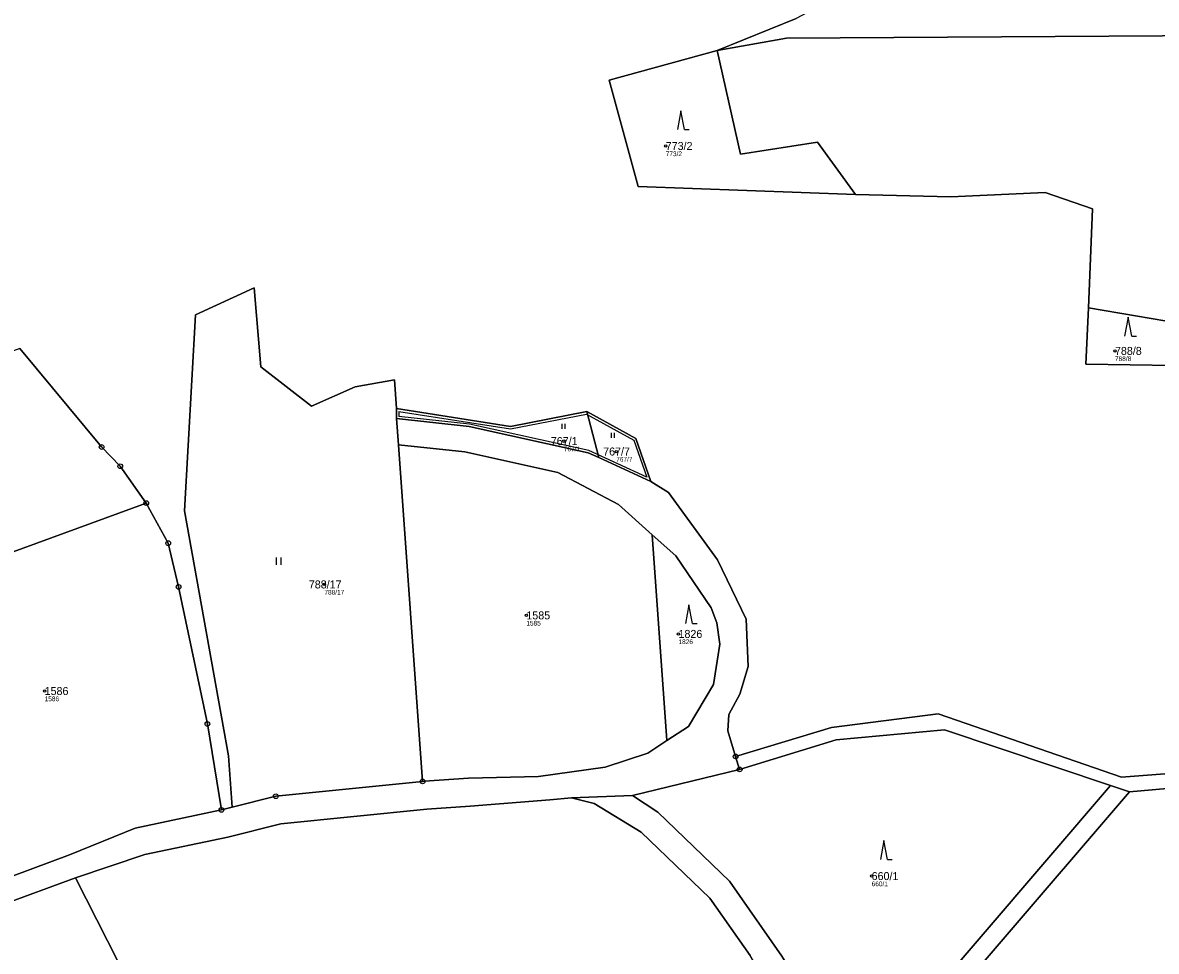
# Model space of a CAD drawing. Extents: x -770088 to -765625, y -1057899 to -1053934.
# Drawn here: x -769220.6 to -768979.8, y -1055348.1 to -1055150.8 of the extents above; entities that cross this region are included whole.
import ezdxf

# ---------------------------------------------------------------- set-up
doc = ezdxf.new("R2010")
doc.units = 0
for name, color, linetype in [('Definiční body', 7, 'Continuous'), ('Hranice parcel', 7, 'Continuous'), ('Parcelní čísla', 7, 'Continuous'), ('Polygon parcely', 7, 'Continuous'), ('Vnitřní kresba', 7, 'Continuous'), ('Značky bodu BP', 7, 'Continuous'), ('Značky kultur', 7, 'Continuous')]:
    doc.layers.add(name, color=color, linetype=linetype)

msp = doc.modelspace()

# ---------------------------------------------------------------- linework, layer by layer
at = {"layer": 'Definiční body'}
for centre in [(-769084, -1055177), (-768988.59, -1055220.54), (-769105.64, -1055239.71), (-769094.52, -1055241.91), (-769156.49, -1055270.15), (-769113.6, -1055276.72), (-769081.29, -1055280.66), (-769215.91, -1055292.79), (-769040.27, -1055332.1)]:
    msp.add_circle(centre, 0.25, dxfattribs=at)
at = {"layer": 'Hranice parcel'}
for p, q in [((-769141.16, -1055232.8), (-769141.16, -1055234.89)), ((-769098.24, -1055243.21), (-769100.76, -1055233.43)), ((-769141.16, -1055234.89), (-769140.76, -1055240.47)), ((-769140.76, -1055240.47), (-769135.63, -1055312)), ((-769087.15, -1055248.29), (-769098.24, -1055243.21)), ((-769330.04, -1055302.52), (-769194.32, -1055252.86)), ((-769083.74, -1055303.33), (-769086.88, -1055259.58)), ((-769068.3, -1055309.46), (-769069.16, -1055306.67)), ((-769091.08, -1055314.98), (-769068.3, -1055309.46)), ((-769044.45, -1055377.05), (-768989.57, -1055312.88)), ((-768985.51, -1055314.24), (-768989.57, -1055312.88)), ((-769104.03, -1055315.51), (-769091.08, -1055314.98)), ((-769042.58, -1055380.78), (-768985.51, -1055314.24)), ((-769176.05, -1055317.48), (-769178.35, -1055318.06)), ((-769175.35, -1055399.36), (-769209.36, -1055332.47))]:
    msp.add_line(p, q, dxfattribs=at)
for points in [[(-769129.26, -1055088.74), (-769128.67, -1055092.17), (-769114.29, -1055093.42), (-769115.37, -1055102.46), (-769103.83, -1055104.3), (-769093.13, -1055101.46), (-769084.09, -1055101.38), (-769077.4, -1055109.58), (-769062.85, -1055112.84), (-769052.57, -1055118.7), (-769038.93, -1055129.75), (-769023.29, -1055131.42), (-769040.44, -1055133.51), (-769041.26, -1055141.86), (-769056.3, -1055149.94), (-769073.11, -1055156.73)], [(-768887.24, -1055153.05), (-769058.34, -1055154.09), (-769073.11, -1055156.73)], [(-769073.11, -1055156.73), (-769096.04, -1055163.01), (-769089.87, -1055185.58), (-769043.72, -1055187.28)], [(-769073.11, -1055156.73), (-769068.15, -1055178.72), (-769051.78, -1055176.17), (-769043.72, -1055187.28)], [(-769043.72, -1055187.28), (-769023.48, -1055187.77), (-769003.38, -1055186.91), (-768993.35, -1055190.34), (-768994.24, -1055211.38)], [(-769176.05, -1055317.48), (-769176.86, -1055306.57), (-769186.21, -1055254.54), (-769183.9, -1055212.9), (-769171.44, -1055207.11), (-769170.02, -1055223.95), (-769159.23, -1055232.31), (-769149.98, -1055228.2), (-769141.63, -1055226.65), (-769141.16, -1055232.8)], [(-768975.95, -1055223.65), (-768994.75, -1055223.33), (-768994.24, -1055211.38)], [(-768994.24, -1055211.38), (-768977.58, -1055214.25), (-768976.61, -1055219.83)], [(-769194.32, -1055252.86), (-769199.84, -1055245.05), (-769203.8, -1055240.95), (-769221.15, -1055220.05)], [(-769100.76, -1055233.43), (-769116.98, -1055236.59), (-769141.16, -1055232.8)], [(-769100.76, -1055233.43), (-769090.38, -1055239.12), (-769087.15, -1055248.29)], [(-769098.24, -1055243.21), (-769100.49, -1055242.18), (-769125.75, -1055236.57), (-769141.16, -1055234.89)], [(-769086.88, -1055259.58), (-769094.04, -1055253.16), (-769106.95, -1055246.38), (-769126.65, -1055242.01), (-769140.76, -1055240.47)], [(-769069.16, -1055306.67), (-769070.83, -1055301.27), (-769070.57, -1055297.8), (-769068.26, -1055293.44), (-769066.46, -1055287.56), (-769066.92, -1055277.54), (-769073.02, -1055264.93), (-769083.41, -1055250.65), (-769087.15, -1055248.29)], [(-769178.35, -1055318.06), (-769181.35, -1055299.78), (-769187.46, -1055270.68), (-769189.67, -1055261.38), (-769194.32, -1055252.86)], [(-769086.88, -1055259.58), (-769081.85, -1055264.08), (-769074.35, -1055275.12), (-769073.13, -1055278.31), (-769072.49, -1055282.82), (-769073.84, -1055291.4), (-769079.17, -1055300.34), (-769083.74, -1055303.33)], [(-769069.16, -1055306.67), (-769048.76, -1055300.56), (-769026.16, -1055297.63), (-768987.21, -1055311.06), (-768957.78, -1055308.86), (-768902.79, -1055307.46)], [(-768989.57, -1055312.88), (-769024.82, -1055301.05), (-769047.78, -1055303.13), (-769068.3, -1055309.46)], [(-769135.63, -1055312), (-769135.24, -1055311.96), (-769125.92, -1055311.32), (-769111.01, -1055310.95), (-769096.88, -1055309), (-769087.77, -1055305.96), (-769083.74, -1055303.33)], [(-768985.51, -1055314.24), (-768954.25, -1055311.43), (-768902.84, -1055310.94), (-768864.62, -1055315.21), (-768831.03, -1055322.67), (-768814.83, -1055325.24)], [(-769135.63, -1055312), (-769166.81, -1055315.14), (-769176.05, -1055317.48)], [(-769209.36, -1055332.47), (-769194.63, -1055327.54), (-769177.01, -1055323.86), (-769165.78, -1055321.01), (-769134.74, -1055317.89), (-769125.51, -1055317.25), (-769108.62, -1055315.89), (-769104.03, -1055315.51)], [(-769056.8, -1055379.53), (-769057.86, -1055373.25), (-769060.32, -1055358.76), (-769066.04, -1055348.98), (-769074.65, -1055336.79), (-769089.22, -1055322.77), (-769099.22, -1055316.66), (-769104.03, -1055315.51)], [(-769044.45, -1055377.05), (-769055.06, -1055355.92), (-769059.31, -1055349.15), (-769070.49, -1055333.15), (-769085.7, -1055318.52), (-769091.08, -1055314.98)], [(-769255.51, -1055344.06), (-769226.83, -1055333.6), (-769210.6, -1055327.59), (-769196.71, -1055321.9), (-769178.35, -1055318.06)], [(-769312.07, -1055373.73), (-769309.25, -1055372.65), (-769304.26, -1055370.47), (-769280.4, -1055359.43), (-769275.91, -1055357.46), (-769271.34, -1055355.68), (-769257.42, -1055350.08), (-769225.11, -1055338.3), (-769209.36, -1055332.47)]]:
    msp.add_lwpolyline(points, dxfattribs=at)
at = {"layer": 'Polygon parcely'}
for points in [[(-769056.3, -1055149.94), (-769073.11, -1055156.73), (-769058.34, -1055154.09), (-768887.24, -1055153.05), (-768872.94, -1055153.43), (-768867.56, -1055151.38), (-768862.92, -1055130.39)], [(-768975.95, -1055223.65), (-768994.75, -1055223.33), (-768994.24, -1055211.38), (-768993.35, -1055190.34), (-769003.38, -1055186.91), (-769023.48, -1055187.77), (-769043.72, -1055187.28), (-769089.87, -1055185.58), (-769096.04, -1055163.01), (-769073.11, -1055156.73), (-769056.3, -1055149.94)], [(-769221.15, -1055220.05), (-769203.8, -1055240.95), (-769199.84, -1055245.05), (-769194.32, -1055252.86), (-769189.67, -1055261.38), (-769187.46, -1055270.68), (-769181.35, -1055299.78), (-769178.35, -1055318.06), (-769176.05, -1055317.48), (-769176.86, -1055306.57), (-769186.21, -1055254.54), (-769183.9, -1055212.9), (-769171.44, -1055207.11), (-769170.02, -1055223.95), (-769159.23, -1055232.31), (-769149.98, -1055228.2), (-769141.63, -1055226.65), (-769141.16, -1055232.8), (-769116.98, -1055236.59), (-769100.76, -1055233.43), (-769090.38, -1055239.12), (-769087.15, -1055248.29), (-769083.41, -1055250.65), (-769073.02, -1055264.93), (-769066.92, -1055277.54), (-769066.46, -1055287.56), (-769068.26, -1055293.44)], [(-769225.11, -1055338.3), (-769209.36, -1055332.47), (-769194.63, -1055327.54), (-769177.01, -1055323.86), (-769165.78, -1055321.01), (-769134.74, -1055317.89), (-769125.51, -1055317.25), (-769108.62, -1055315.89), (-769104.03, -1055315.51), (-769091.08, -1055314.98), (-769068.3, -1055309.46), (-769069.16, -1055306.67), (-769070.83, -1055301.27), (-769070.57, -1055297.8), (-769068.26, -1055293.44), (-769066.46, -1055287.56), (-769066.92, -1055277.54), (-769073.02, -1055264.93), (-769083.41, -1055250.65), (-769087.15, -1055248.29), (-769098.24, -1055243.21), (-769100.49, -1055242.18), (-769125.75, -1055236.57), (-769141.16, -1055234.89), (-769140.76, -1055240.47), (-769126.65, -1055242.01), (-769106.95, -1055246.38), (-769094.04, -1055253.16), (-769086.88, -1055259.58), (-769081.85, -1055264.08), (-769074.35, -1055275.12), (-769073.13, -1055278.31), (-769072.49, -1055282.82), (-769073.84, -1055291.4), (-769079.17, -1055300.34), (-769083.74, -1055303.33), (-769087.77, -1055305.96), (-769096.88, -1055309), (-769111.01, -1055310.95), (-769125.92, -1055311.32), (-769135.24, -1055311.96), (-769135.63, -1055312), (-769166.81, -1055315.14), (-769176.05, -1055317.48), (-769178.35, -1055318.06), (-769196.71, -1055321.9), (-769210.6, -1055327.59), (-769226.83, -1055333.6)], [(-769068.26, -1055293.44), (-769070.57, -1055297.8), (-769070.83, -1055301.27), (-769069.16, -1055306.67), (-769048.76, -1055300.56), (-769026.16, -1055297.63), (-768987.21, -1055311.06), (-768957.78, -1055308.86)], [(-768770.8, -1055322.11), (-768820.8, -1055321.13), (-768861.8, -1055312.65), (-768902.79, -1055307.46), (-768957.78, -1055308.86), (-768987.21, -1055311.06), (-769026.16, -1055297.63), (-769048.76, -1055300.56), (-769069.16, -1055306.67), (-769068.3, -1055309.46), (-769047.78, -1055303.13), (-769024.82, -1055301.05), (-768989.57, -1055312.88), (-768985.51, -1055314.24), (-768954.25, -1055311.43), (-768902.84, -1055310.94), (-768864.62, -1055315.21), (-768831.03, -1055322.67), (-768814.83, -1055325.24), (-768771.41, -1055328.36)], [(-768954.25, -1055311.43), (-768985.51, -1055314.24), (-769042.58, -1055380.78), (-769031.63, -1055402.58), (-769028.64, -1055411.03), (-769027.43, -1055416.65), (-769027.79, -1055424.69), (-769030, -1055428.28), (-769047.61, -1055440.38), (-769052.29, -1055455.92), (-769033.35, -1055481.45), (-769011.06, -1055474.62), (-769012.68, -1055470.66), (-768995.39, -1055466.88), (-768990.35, -1055466.88), (-768990.35, -1055463.46), (-768974.5, -1055458.95)], [(-769059.31, -1055349.15), (-769070.49, -1055333.15), (-769085.7, -1055318.52), (-769091.08, -1055314.98), (-769104.03, -1055315.51), (-769099.22, -1055316.66), (-769089.22, -1055322.77), (-769074.65, -1055336.79), (-769066.04, -1055348.98)]]:
    msp.add_lwpolyline(points, dxfattribs=at)
for points in [[(-769068.15, -1055178.72), (-769051.78, -1055176.17), (-769043.72, -1055187.28), (-769023.48, -1055187.77), (-769003.38, -1055186.91), (-768993.35, -1055190.34), (-768994.24, -1055211.38), (-768977.58, -1055214.25), (-768976.61, -1055219.83), (-768896.19, -1055216.96), (-768853.66, -1055215.44), (-768848.18, -1055166.95), (-768865.7, -1055169.68), (-768883.9, -1055168.1), (-768883.15, -1055160.3), (-768887.24, -1055153.05), (-769058.34, -1055154.09), (-769073.11, -1055156.73)], [(-769089.87, -1055185.58), (-769043.72, -1055187.28), (-769051.78, -1055176.17), (-769068.15, -1055178.72), (-769073.11, -1055156.73), (-769096.04, -1055163.01)], [(-769140.76, -1055240.47), (-769141.16, -1055234.89), (-769141.16, -1055232.8), (-769141.63, -1055226.65), (-769149.98, -1055228.2), (-769159.23, -1055232.31), (-769170.02, -1055223.95), (-769171.44, -1055207.11), (-769183.9, -1055212.9), (-769186.21, -1055254.54), (-769176.86, -1055306.57), (-769176.05, -1055317.48), (-769166.81, -1055315.14), (-769135.63, -1055312)], [(-768976.61, -1055219.83), (-768977.58, -1055214.25), (-768994.24, -1055211.38), (-768994.75, -1055223.33), (-768975.95, -1055223.65)], [(-769203.8, -1055240.95), (-769221.15, -1055220.05), (-769248.93, -1055230.15), (-769255.68, -1055232.75), (-769273.31, -1055239.81), (-769298.33, -1055250.26), (-769320.19, -1055259.48), (-769328.59, -1055269.94), (-769330.04, -1055302.52), (-769194.32, -1055252.86), (-769199.84, -1055245.05)], [(-769141.16, -1055232.8), (-769141.16, -1055234.89), (-769125.75, -1055236.57), (-769100.49, -1055242.18), (-769098.24, -1055243.21), (-769100.76, -1055233.43), (-769116.98, -1055236.59)], [(-769098.24, -1055243.21), (-769087.15, -1055248.29), (-769090.38, -1055239.12), (-769100.76, -1055233.43)], [(-769125.92, -1055311.32), (-769111.01, -1055310.95), (-769096.88, -1055309), (-769087.77, -1055305.96), (-769083.74, -1055303.33), (-769086.88, -1055259.58), (-769094.04, -1055253.16), (-769106.95, -1055246.38), (-769126.65, -1055242.01), (-769140.76, -1055240.47), (-769135.63, -1055312), (-769135.24, -1055311.96)], [(-769194.32, -1055252.86), (-769330.04, -1055302.52), (-769388.9, -1055318.4), (-769374.06, -1055347.02), (-769270.23, -1055305.26), (-769255.51, -1055344.06), (-769226.83, -1055333.6), (-769210.6, -1055327.59), (-769196.71, -1055321.9), (-769178.35, -1055318.06), (-769181.35, -1055299.78), (-769187.46, -1055270.68), (-769189.67, -1055261.38)], [(-769086.88, -1055259.58), (-769083.74, -1055303.33), (-769079.17, -1055300.34), (-769073.84, -1055291.4), (-769072.49, -1055282.82), (-769073.13, -1055278.31), (-769074.35, -1055275.12), (-769081.85, -1055264.08)], [(-769047.78, -1055303.13), (-769068.3, -1055309.46), (-769091.08, -1055314.98), (-769085.7, -1055318.52), (-769070.49, -1055333.15), (-769059.31, -1055349.15), (-769055.06, -1055355.92), (-769044.45, -1055377.05), (-768989.57, -1055312.88), (-769024.82, -1055301.05)], [(-768989.57, -1055312.88), (-769044.45, -1055377.05), (-769042.58, -1055380.78), (-768985.51, -1055314.24)], [(-769089.22, -1055322.77), (-769099.22, -1055316.66), (-769104.03, -1055315.51), (-769108.62, -1055315.89), (-769125.51, -1055317.25), (-769134.74, -1055317.89), (-769165.78, -1055321.01), (-769177.01, -1055323.86), (-769194.63, -1055327.54), (-769209.36, -1055332.47), (-769175.35, -1055399.36), (-769056.8, -1055379.53), (-769057.86, -1055373.25), (-769060.32, -1055358.76), (-769066.04, -1055348.98), (-769074.65, -1055336.79)], [(-769072.42, -1055524.1), (-769076.62, -1055498.28), (-769090.6, -1055481.36), (-769114.56, -1055454.49), (-769134.24, -1055439.81), (-769164.01, -1055421.67), (-769175.35, -1055399.36), (-769209.36, -1055332.47), (-769225.11, -1055338.3), (-769257.42, -1055350.08), (-769271.34, -1055355.68), (-769275.91, -1055357.46), (-769280.4, -1055359.43), (-769304.26, -1055370.47), (-769309.25, -1055372.65), (-769312.07, -1055373.73), (-769199.99, -1055513.91), (-769087.9, -1055654.13), (-769082.93, -1055644.6), (-769069.24, -1055607.49), (-769066.99, -1055577.98), (-769071.13, -1055559.24), (-769072.43, -1055533.3)]]:
    msp.add_lwpolyline(points, close=True, dxfattribs=at)
at = {"layer": 'Vnitřní kresba'}
for p, q in [((-769140.66, -1055233.38), (-769140.66, -1055234.44)), ((-769140.66, -1055233.38), (-769116.96, -1055237.1)), ((-769125.69, -1055236.07), (-769140.66, -1055234.44)), ((-769116.96, -1055237.1), (-769100.84, -1055233.96)), ((-769100.84, -1055233.96), (-769090.79, -1055239.47)), ((-769100.34, -1055241.7), (-769125.69, -1055236.07)), ((-769090.79, -1055239.47), (-769088.02, -1055247.34)), ((-769088.02, -1055247.34), (-769100.34, -1055241.7))]:
    msp.add_line(p, q, dxfattribs=at)
at = {"layer": 'Značky bodu BP'}
for centre, radius in [((-769203.8, -1055240.95), 0.5), ((-769203.8, -1055240.95), 0.0303), ((-769199.84, -1055245.05), 0.5), ((-769199.84, -1055245.05), 0.0303), ((-769194.32, -1055252.86), 0.5), ((-769194.32, -1055252.86), 0.0303), ((-769189.67, -1055261.38), 0.5), ((-769189.67, -1055261.38), 0.0303), ((-769187.46, -1055270.68), 0.5), ((-769187.46, -1055270.68), 0.0303), ((-769181.35, -1055299.78), 0.5), ((-769181.35, -1055299.78), 0.0303), ((-769069.16, -1055306.67), 0.5), ((-769069.16, -1055306.67), 0.0303), ((-769068.3, -1055309.46), 0.5), ((-769135.63, -1055312), 0.5), ((-769068.3, -1055309.46), 0.0303), ((-769135.63, -1055312), 0.0303), ((-769166.81, -1055315.14), 0.5), ((-769166.81, -1055315.14), 0.0303), ((-769178.35, -1055318.06), 0.5), ((-769178.35, -1055318.06), 0.0303)]:
    msp.add_circle(centre, radius, dxfattribs=at)
at = {"layer": 'Značky kultur'}
for p, q in [((-769080.76, -1055169.52), (-769081.51, -1055173.52)), ((-769080.01, -1055173.52), (-769080.76, -1055169.52)), ((-769080.01, -1055173.52), (-769079.01, -1055173.52)), ((-768985.78, -1055213.4), (-768986.53, -1055217.4)), ((-768985.03, -1055217.4), (-768985.78, -1055213.4)), ((-768985.03, -1055217.4), (-768984.03, -1055217.4)), ((-769106.03, -1055237.07), (-769106.03, -1055236.06)), ((-769105.36, -1055237.07), (-769105.36, -1055236.06)), ((-769095.52, -1055238.97), (-769095.52, -1055237.97)), ((-769094.85, -1055238.97), (-769094.85, -1055237.97)), ((-769166.69, -1055265.96), (-769166.69, -1055264.46)), ((-769165.69, -1055265.96), (-769165.69, -1055264.46)), ((-769079.08, -1055274.46), (-769079.83, -1055278.46)), ((-769078.33, -1055278.46), (-769079.08, -1055274.46)), ((-769078.33, -1055278.46), (-769077.33, -1055278.46)), ((-769037.66, -1055324.58), (-769038.41, -1055328.58)), ((-769036.91, -1055328.58), (-769037.66, -1055324.58)), ((-769036.91, -1055328.58), (-769035.91, -1055328.58))]:
    msp.add_line(p, q, dxfattribs=at)

# ---------------------------------------------------------------- texts
at = {"layer": 'Definiční body'}
for s, p in [('773/2', (-769084, -1055179.16)), ('788/8', (-768988.59, -1055222.7)), ('767/1', (-769105.64, -1055241.87)), ('767/7', (-769094.52, -1055244.07)), ('788/17', (-769156.49, -1055272.31)), ('1585', (-769113.6, -1055278.88)), ('1826', (-769081.29, -1055282.82)), ('1586', (-769215.91, -1055294.95)), ('660/1', (-769040.27, -1055334.26))]:
    msp.add_text(s, height=1, dxfattribs=at).set_placement(p)
at = {"layer": 'Parcelní čísla'}
for s, p in [('773/2', (-769084, -1055177.85)), ('788/8', (-768988.59, -1055221.39)), ('767/1', (-769108.41, -1055240.56)), ('767/7', (-769097.29, -1055242.76)), ('788/17', (-769159.8, -1055271)), ('1585', (-769113.6, -1055277.57)), ('1826', (-769081.29, -1055281.51)), ('1586', (-769215.91, -1055293.64)), ('660/1', (-769040.27, -1055332.95))]:
    msp.add_text(s, height=1.7, dxfattribs=at).set_placement(p)

doc.saveas('drawing.dxf')
